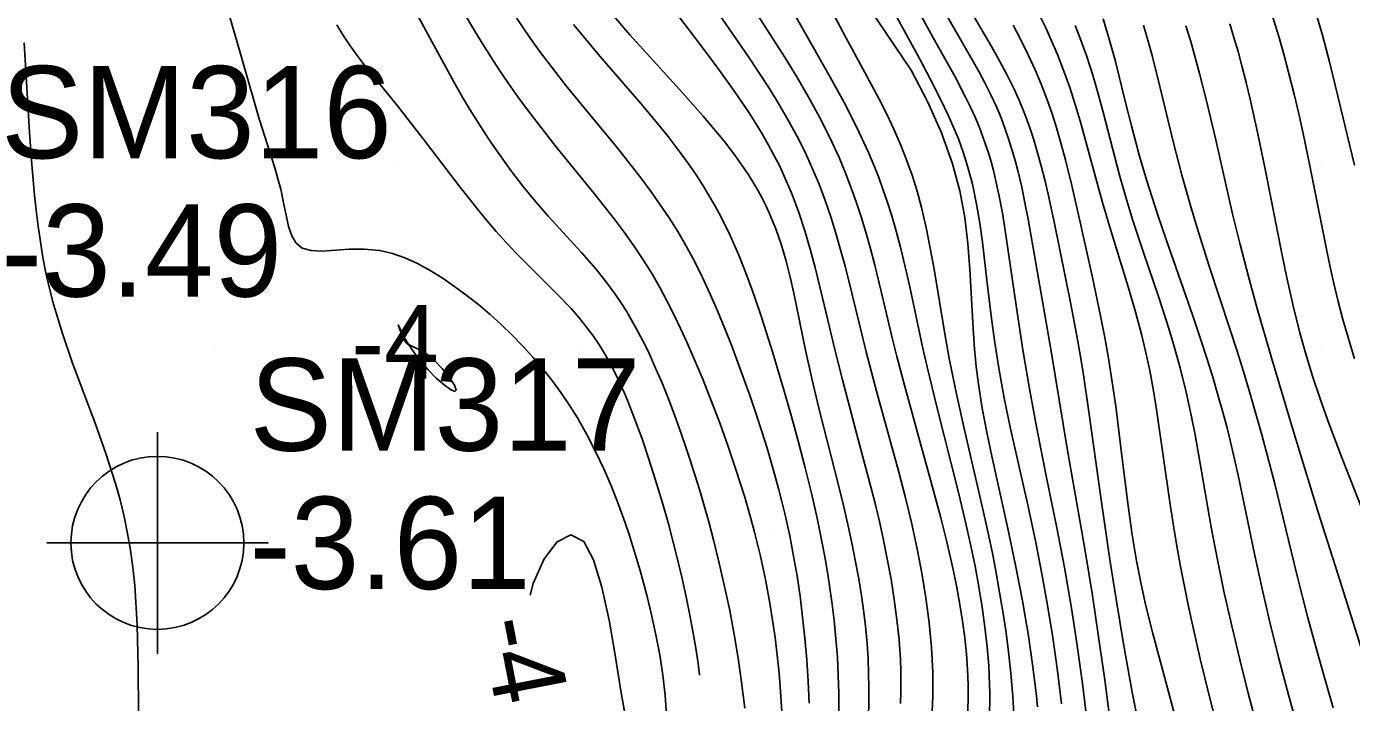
# Model space of a CAD drawing. Extents: x 2602990 to 2605851, y 618069 to 619180.
# Drawn here: x 2604154.9 to 2604190.81, y 618540.4 to 618558.72 of the extents above; entities that cross this region are included whole.
import ezdxf

# ---------------------------------------------------------------- set-up
doc = ezdxf.new("R2010")
doc.units = 0
for name, color, linetype in [('Default', 7, 'Continuous'), ('DTM Contours Major', 7, 'Continuous'), ('DTM Contours Minor', 7, 'Continuous'), ('DTM Contours Minor Text', 7, 'Continuous'), ('Exist DTM Breakline', 7, 'Continuous'), ('Exist DTM Regular Point Underwater CELL', 7, 'Continuous'), ('Exist DTM Regular Point Underwater Cogo Elevation', 7, 'Continuous'), ('Exist DTM Regular Point Underwater Cogo Number', 7, 'Continuous'), ('Exist DTM Scan Elevation Point', 7, 'Continuous')]:
    doc.layers.add(name, color=color, linetype=linetype)

# ---------------------------------------------------------------- blocks, each defined once
blk = doc.blocks.new('POINT_DISPLAY')
at = {"layer": 'Default'}
blk.add_line((0, 0), (0, 0), dxfattribs=at)

msp = doc.modelspace()

# ---------------------------------------------------------------- linework, layer by layer
at = {"layer": 'DTM Contours Major'}
for points in [[(2604176.642, 618559.288), (2604177.109, 618558.421), (2604177.795, 618557.158), (2604178.008, 618556.75), (2604178.213, 618556.343), (2604178.407, 618555.934), (2604178.587, 618555.523), (2604178.753, 618555.108), (2604178.902, 618554.686), (2604179.036, 618554.256), (2604179.155, 618553.816), (2604179.281, 618553.269), (2604179.393, 618552.708), (2604179.495, 618552.137), (2604179.785, 618550.391), (2604179.908, 618549.724), (2604180.112, 618548.72), (2604180.312, 618547.823), (2604180.84, 618545.551), (2604180.964, 618544.983), (2604181.076, 618544.444), (2604181.179, 618543.91), (2604181.274, 618543.381), (2604181.361, 618542.86), (2604181.438, 618542.348), (2604181.505, 618541.847), (2604181.579, 618541.195), (2604181.635, 618540.558), (2604181.672, 618539.934)], [(2604163.307, 618558.763), (2604163.474, 618558.489), (2604163.652, 618558.223), (2604163.836, 618557.967), (2604164.025, 618557.72), (2604164.955, 618556.57), (2604165.649, 618555.678), (2604166.647, 618554.371), (2604167.127, 618553.761), (2604167.376, 618553.457), (2604167.632, 618553.158), (2604167.895, 618552.865), (2604168.174, 618552.571), (2604168.738, 618552.006), (2604169.285, 618551.463), (2604169.657, 618551.073), (2604169.875, 618550.825), (2604170.08, 618550.573), (2604170.256, 618550.335), (2604170.408, 618550.11), (2604170.553, 618549.877), (2604170.723, 618549.575), (2604170.916, 618549.191), (2604171.102, 618548.779), (2604171.195, 618548.56), (2604171.389, 618548.068), (2604171.581, 618547.544), (2604171.769, 618546.993), (2604171.951, 618546.421), (2604172.127, 618545.835), (2604172.295, 618545.24), (2604172.427, 618544.745), (2604172.552, 618544.249), (2604172.67, 618543.754), (2604172.779, 618543.259), (2604172.88, 618542.767), (2604172.97, 618542.278), (2604173.039, 618541.867), (2604173.1, 618541.458), (2604173.139, 618541.141)], [(2604185.177, 618558.751), (2604185.294, 618558.345), (2604185.405, 618557.932), (2604185.616, 618557.093), (2604185.976, 618555.603), (2604186.213, 618554.688), (2604186.443, 618553.866), (2604186.615, 618553.293), (2604186.956, 618552.224), (2604187.515, 618550.527), (2604187.7, 618549.948), (2604187.881, 618549.366), (2604188.056, 618548.787), (2604188.222, 618548.216), (2604188.38, 618547.655), (2604188.529, 618547.11), (2604188.733, 618546.321), (2604189.33, 618543.862), (2604189.628, 618542.69), (2604189.948, 618541.516), (2604190.313, 618540.253)]]:
    msp.add_lwpolyline(points, dxfattribs=at)
at = {"layer": 'DTM Contours Minor'}
for points in [[(2604174.165, 618559.886), (2604175.139, 618558.379), (2604175.459, 618557.873), (2604175.776, 618557.353), (2604176.086, 618556.82), (2604176.384, 618556.276), (2604176.665, 618555.724), (2604176.924, 618555.165), (2604177.09, 618554.768), (2604177.244, 618554.367), (2604177.387, 618553.964), (2604177.521, 618553.557), (2604177.645, 618553.145), (2604177.763, 618552.729), (2604177.889, 618552.25), (2604178.127, 618551.274), (2604178.364, 618550.278), (2604178.488, 618549.774), (2604178.664, 618549.095), (2604179.035, 618547.74), (2604179.402, 618546.429), (2604179.679, 618545.402), (2604179.842, 618544.754), (2604180.012, 618544.001), (2604180.112, 618543.51), (2604180.195, 618543.051), (2604180.267, 618542.597), (2604180.327, 618542.15), (2604180.374, 618541.712), (2604180.406, 618541.287), (2604180.423, 618540.876), (2604180.423, 618540.459), (2604180.403, 618540.057)], [(2604166.436, 618559.627), (2604167.054, 618558.59), (2604167.267, 618558.241), (2604167.485, 618557.893), (2604167.71, 618557.546), (2604167.961, 618557.178), (2604168.218, 618556.814), (2604168.481, 618556.457), (2604168.747, 618556.105), (2604169.283, 618555.424), (2604170.288, 618554.189), (2604170.557, 618553.853), (2604170.826, 618553.506), (2604171.093, 618553.148), (2604171.356, 618552.778), (2604171.613, 618552.393), (2604171.862, 618551.993), (2604172.062, 618551.645), (2604172.256, 618551.286), (2604172.443, 618550.916), (2604172.626, 618550.537), (2604172.804, 618550.148), (2604172.978, 618549.75), (2604173.226, 618549.158), (2604173.466, 618548.554), (2604173.696, 618547.946), (2604173.914, 618547.339), (2604174.117, 618546.741), (2604174.364, 618545.961), (2604174.532, 618545.385), (2604174.633, 618545.009), (2604174.792, 618544.367), (2604174.929, 618543.73), (2604175.048, 618543.087), (2604175.122, 618542.627), (2604175.187, 618542.158), (2604175.245, 618541.681), (2604175.295, 618541.195), (2604175.338, 618540.699), (2604175.384, 618540.014)], [(2604175.344, 618559.714), (2604176.685, 618557.346), (2604177.057, 618556.66), (2604177.405, 618555.977), (2604177.72, 618555.299), (2604177.864, 618554.961), (2604177.997, 618554.624), (2604178.121, 618554.287), (2604178.237, 618553.951), (2604178.344, 618553.613), (2604178.444, 618553.274), (2604178.586, 618552.742), (2604178.716, 618552.205), (2604178.837, 618551.665), (2604179.187, 618550.037), (2604179.311, 618549.493), (2604179.574, 618548.411), (2604180.161, 618546.085), (2604180.333, 618545.365), (2604180.494, 618544.645), (2604180.607, 618544.09), (2604180.709, 618543.535), (2604180.799, 618542.984), (2604180.875, 618542.441), (2604180.935, 618541.908), (2604180.978, 618541.391), (2604181.002, 618540.891), (2604181.007, 618540.647), (2604181.007, 618540.407), (2604181.001, 618540.17)], [(2604165.45, 618559.109), (2604166.48, 618557.223), (2604166.729, 618556.787), (2604166.916, 618556.472), (2604167.104, 618556.168), (2604167.292, 618555.873), (2604167.481, 618555.587), (2604167.67, 618555.311), (2604168.024, 618554.819), (2604168.355, 618554.389), (2604168.691, 618553.978), (2604169.04, 618553.579), (2604169.942, 618552.595), (2604170.132, 618552.379), (2604170.32, 618552.158), (2604170.503, 618551.931), (2604170.682, 618551.699), (2604170.856, 618551.46), (2604171.023, 618551.213), (2604171.159, 618551), (2604171.29, 618550.78), (2604171.417, 618550.553), (2604171.542, 618550.32), (2604171.663, 618550.08), (2604171.782, 618549.834), (2604171.951, 618549.462), (2604172.116, 618549.075), (2604172.278, 618548.675), (2604172.436, 618548.262), (2604172.591, 618547.837), (2604172.742, 618547.401), (2604172.88, 618546.989), (2604173.014, 618546.568), (2604173.146, 618546.139), (2604173.274, 618545.701), (2604173.398, 618545.255), (2604173.519, 618544.801), (2604173.675, 618544.174), (2604173.821, 618543.536), (2604173.957, 618542.891), (2604174.08, 618542.242), (2604174.189, 618541.594), (2604174.282, 618540.951), (2604174.366, 618540.246)], [(2604168.033, 618559.167), (2604168.392, 618558.63), (2604168.578, 618558.363), (2604168.804, 618558.051), (2604169.036, 618557.74), (2604169.518, 618557.122), (2604170.018, 618556.507), (2604170.889, 618555.453), (2604171.323, 618554.909), (2604171.579, 618554.577), (2604171.831, 618554.236), (2604172.077, 618553.887), (2604172.317, 618553.529), (2604172.549, 618553.161), (2604172.771, 618552.782), (2604173.002, 618552.355), (2604173.221, 618551.915), (2604173.429, 618551.466), (2604173.628, 618551.01), (2604173.818, 618550.548), (2604174.002, 618550.083), (2604174.18, 618549.613), (2604174.352, 618549.143), (2604174.518, 618548.675), (2604174.676, 618548.208), (2604174.826, 618547.745), (2604174.969, 618547.287), (2604175.181, 618546.561), (2604175.279, 618546.201), (2604175.371, 618545.842), (2604175.458, 618545.483), (2604175.584, 618544.911), (2604175.709, 618544.266), (2604175.783, 618543.826), (2604175.864, 618543.275), (2604175.935, 618542.711), (2604175.996, 618542.136), (2604176.046, 618541.553), (2604176.085, 618540.966), (2604176.112, 618540.376)], [(2604170.6, 618559.249), (2604171.253, 618558.494), (2604172.602, 618557.006), (2604173.24, 618556.29), (2604173.814, 618555.602), (2604174.098, 618555.232), (2604174.354, 618554.871), (2604174.487, 618554.667), (2604174.612, 618554.465), (2604174.727, 618554.265), (2604174.835, 618554.066), (2604174.934, 618553.868), (2604175.026, 618553.67), (2604175.207, 618553.232), (2604175.359, 618552.795), (2604175.487, 618552.358), (2604175.598, 618551.924), (2604175.694, 618551.493), (2604176.011, 618549.943), (2604176.183, 618549.175), (2604176.378, 618548.372), (2604176.918, 618546.251), (2604177.053, 618545.697), (2604177.18, 618545.14), (2604177.279, 618544.676), (2604177.371, 618544.213), (2604177.454, 618543.752), (2604177.528, 618543.293), (2604177.591, 618542.837), (2604177.643, 618542.386), (2604177.68, 618541.983), (2604177.707, 618541.583), (2604177.724, 618541.186), (2604177.732, 618540.792), (2604177.73, 618540.401), (2604177.719, 618540.011)], [(2604172.262, 618559.405), (2604173.18, 618558.195), (2604173.636, 618557.588), (2604174.074, 618556.983), (2604174.482, 618556.383), (2604174.665, 618556.094), (2604174.839, 618555.807), (2604175.003, 618555.521), (2604175.158, 618555.234), (2604175.303, 618554.948), (2604175.438, 618554.66), (2604175.647, 618554.168), (2604175.831, 618553.673), (2604175.995, 618553.177), (2604176.141, 618552.683), (2604176.274, 618552.191), (2604176.467, 618551.405), (2604176.813, 618549.931), (2604177.012, 618549.142), (2604177.442, 618547.529), (2604177.792, 618546.207), (2604177.905, 618545.756), (2604178.014, 618545.301), (2604178.117, 618544.84), (2604178.23, 618544.294), (2604178.331, 618543.743), (2604178.419, 618543.192), (2604178.491, 618542.643), (2604178.547, 618542.099), (2604178.583, 618541.561), (2604178.594, 618541.259), (2604178.599, 618540.96), (2604178.597, 618540.663), (2604178.588, 618540.369)], [(2604173.437, 618559.383), (2604174.445, 618557.923), (2604174.766, 618557.443), (2604175.041, 618557.016), (2604175.303, 618556.59), (2604175.55, 618556.164), (2604175.783, 618555.738), (2604175.999, 618555.31), (2604176.197, 618554.88), (2604176.38, 618554.442), (2604176.547, 618554.002), (2604176.698, 618553.559), (2604176.837, 618553.113), (2604176.965, 618552.667), (2604177.085, 618552.219), (2604177.276, 618551.453), (2604177.654, 618549.899), (2604177.935, 618548.839), (2604178.531, 618546.671), (2604178.712, 618545.977), (2604178.882, 618545.275), (2604179.04, 618544.559), (2604179.167, 618543.901), (2604179.276, 618543.233), (2604179.364, 618542.56), (2604179.427, 618541.886), (2604179.462, 618541.217), (2604179.465, 618540.558), (2604179.449, 618540.158)], [(2604177.743, 618559.205), (2604178.874, 618557.535), (2604179.32, 618556.686), (2604179.697, 618555.839), (2604180, 618555), (2604180.195, 618554.265), (2604180.329, 618553.542), (2604180.415, 618552.835), (2604180.469, 618552.143), (2604180.552, 618550.533), (2604180.592, 618549.982), (2604180.64, 618549.503), (2604180.702, 618549.022), (2604180.804, 618548.377), (2604180.925, 618547.726), (2604181.061, 618547.07), (2604181.496, 618545.11), (2604181.705, 618544.12), (2604181.892, 618543.151), (2604181.976, 618542.675), (2604182.053, 618542.205), (2604182.167, 618541.423), (2604182.261, 618540.656), (2604182.3, 618540.277)], [(2604179.008, 618559.256), (2604179.467, 618558.431), (2604180.066, 618557.356), (2604180.352, 618556.807), (2604180.485, 618556.533), (2604180.609, 618556.259), (2604180.725, 618555.983), (2604180.813, 618555.755), (2604180.894, 618555.524), (2604180.97, 618555.291), (2604181.04, 618555.055), (2604181.105, 618554.815), (2604181.165, 618554.571), (2604181.263, 618554.119), (2604181.349, 618553.657), (2604181.425, 618553.187), (2604181.718, 618551.156), (2604181.907, 618549.954), (2604182.083, 618548.896), (2604182.279, 618547.824), (2604182.548, 618546.493), (2604182.827, 618545.13), (2604183.03, 618544.055), (2604183.219, 618542.95), (2604183.375, 618541.94), (2604183.519, 618540.907), (2604183.648, 618539.863)], [(2604179.698, 618559.263), (2604180.167, 618558.449), (2604180.533, 618557.818), (2604180.71, 618557.5), (2604180.882, 618557.178), (2604181.045, 618556.852), (2604181.197, 618556.519), (2604181.312, 618556.242), (2604181.418, 618555.96), (2604181.517, 618555.673), (2604181.609, 618555.381), (2604181.695, 618555.083), (2604181.774, 618554.78), (2604181.872, 618554.362), (2604181.961, 618553.935), (2604182.045, 618553.501), (2604182.674, 618549.918), (2604183.105, 618547.28), (2604183.592, 618544.503), (2604183.788, 618543.294), (2604183.956, 618542.18), (2604184.122, 618541.01), (2604184.281, 618539.805)], [(2604180.374, 618559.333), (2604181.051, 618558.177), (2604181.27, 618557.79), (2604181.479, 618557.4), (2604181.674, 618557.003), (2604181.82, 618556.673), (2604181.956, 618556.338), (2604182.081, 618555.997), (2604182.197, 618555.65), (2604182.304, 618555.298), (2604182.403, 618554.94), (2604182.501, 618554.559), (2604182.592, 618554.172), (2604182.763, 618553.382), (2604183.198, 618551.239), (2604183.37, 618550.334), (2604183.451, 618549.878), (2604183.538, 618549.342), (2604183.695, 618548.274), (2604184.022, 618545.891), (2604184.271, 618544.212), (2604184.43, 618543.195), (2604184.633, 618541.983), (2604184.868, 618540.681), (2604185, 618540)], [(2604182.338, 618559.063), (2604182.515, 618558.697), (2604182.683, 618558.329), (2604182.84, 618557.959), (2604183.014, 618557.511), (2604183.173, 618557.061), (2604183.318, 618556.609), (2604183.454, 618556.159), (2604183.703, 618555.269), (2604184.064, 618553.947), (2604184.26, 618553.279), (2604184.759, 618551.665), (2604184.941, 618551.045), (2604185.121, 618550.379), (2604185.23, 618549.923), (2604185.341, 618549.397), (2604185.444, 618548.844), (2604185.535, 618548.279), (2604185.709, 618547.079), (2604185.886, 618545.824), (2604185.984, 618545.189), (2604186.077, 618544.635), (2604186.177, 618544.085), (2604186.282, 618543.539), (2604186.392, 618543), (2604186.506, 618542.469), (2604186.709, 618541.583), (2604186.97, 618540.516), (2604187.27, 618539.362)], [(2604189.809, 618559.217), (2604190.023, 618558.481), (2604190.212, 618557.762), (2604190.452, 618556.793), (2604190.893, 618554.963)], [(2604160.408, 618558.97), (2604160.584, 618558.387), (2604161.057, 618556.725), (2604161.207, 618556.218), (2604161.627, 618554.886), (2604161.714, 618554.59), (2604161.788, 618554.306), (2604161.868, 618553.939), (2604161.935, 618553.601), (2604162.004, 618553.3), (2604162.089, 618553.046), (2604162.207, 618552.847), (2604162.371, 618552.712), (2604162.611, 618552.644), (2604162.91, 618552.633), (2604163.642, 618552.681), (2604164.052, 618552.688), (2604164.476, 618552.649), (2604164.815, 618552.57), (2604165.155, 618552.45), (2604165.498, 618552.294), (2604165.842, 618552.105), (2604166.188, 618551.888), (2604166.535, 618551.647), (2604166.845, 618551.416), (2604167.154, 618551.171), (2604167.462, 618550.912), (2604167.766, 618550.638), (2604168.064, 618550.351), (2604168.355, 618550.052), (2604168.624, 618549.756), (2604168.885, 618549.448), (2604169.136, 618549.13), (2604169.378, 618548.8), (2604169.609, 618548.46), (2604169.829, 618548.109), (2604170.083, 618547.664), (2604170.321, 618547.204), (2604170.543, 618546.733), (2604170.75, 618546.252), (2604170.943, 618545.764), (2604171.122, 618545.27), (2604171.232, 618544.948), (2604171.336, 618544.625), (2604171.532, 618543.972), (2604171.71, 618543.309), (2604171.84, 618542.772), (2604171.958, 618542.23), (2604172.06, 618541.684), (2604172.143, 618541.138), (2604172.205, 618540.593), (2604172.243, 618540.052)], [(2604169.721, 618558.777), (2604170.073, 618558.346), (2604170.444, 618557.908), (2604171.548, 618556.633), (2604171.923, 618556.188), (2604172.29, 618555.733), (2604172.644, 618555.268), (2604172.839, 618554.997), (2604173.028, 618554.722), (2604173.21, 618554.443), (2604173.384, 618554.159), (2604173.552, 618553.868), (2604173.713, 618553.571), (2604173.966, 618553.055), (2604174.201, 618552.519), (2604174.421, 618551.966), (2604174.628, 618551.398), (2604174.825, 618550.817), (2604175.124, 618549.876), (2604175.435, 618548.839), (2604175.634, 618548.146), (2604175.825, 618547.45), (2604176.005, 618546.756), (2604176.173, 618546.07), (2604176.326, 618545.396), (2604176.485, 618544.622), (2604176.555, 618544.242), (2604176.618, 618543.867), (2604176.676, 618543.495), (2604176.728, 618543.125), (2604176.788, 618542.623), (2604176.837, 618542.124), (2604176.875, 618541.629), (2604176.9, 618541.137), (2604176.915, 618540.649), (2604176.918, 618540.164)], [(2604178.491, 618558.968), (2604179.107, 618557.833), (2604179.4, 618557.283), (2604179.673, 618556.749), (2604179.882, 618556.312), (2604180.069, 618555.884), (2604180.155, 618555.671), (2604180.295, 618555.285), (2604180.406, 618554.936), (2604180.502, 618554.584), (2604180.545, 618554.405), (2604180.65, 618553.903), (2604180.737, 618553.392), (2604180.809, 618552.876), (2604180.93, 618551.843), (2604181.043, 618550.879), (2604181.134, 618550.205), (2604181.252, 618549.455), (2604181.398, 618548.649), (2604181.561, 618547.861), (2604182.044, 618545.711), (2604182.252, 618544.736), (2604182.42, 618543.884), (2604182.572, 618543.032), (2604182.713, 618542.155), (2604182.841, 618541.254), (2604182.95, 618540.356)], [(2604181.638, 618558.754), (2604181.849, 618558.355), (2604182.05, 618557.953), (2604182.238, 618557.547), (2604182.403, 618557.154), (2604182.555, 618556.755), (2604182.694, 618556.351), (2604182.824, 618555.942), (2604182.944, 618555.527), (2604183.057, 618555.107), (2604183.23, 618554.41), (2604183.477, 618553.33), (2604183.791, 618551.915), (2604184.019, 618550.835), (2604184.125, 618550.285), (2604184.224, 618549.731), (2604184.327, 618549.077), (2604184.419, 618548.425), (2604184.579, 618547.157), (2604184.754, 618545.723), (2604184.864, 618544.943), (2604184.982, 618544.239), (2604185.108, 618543.604), (2604185.239, 618543.018), (2604185.426, 618542.264), (2604185.784, 618540.924), (2604186.288, 618539.068)], [(2604183.323, 618558.744), (2604183.452, 618558.418), (2604183.634, 618557.908), (2604183.797, 618557.399), (2604183.945, 618556.895), (2604184.08, 618556.399), (2604184.524, 618554.685), (2604184.709, 618554.03), (2604184.886, 618553.458), (2604185.17, 618552.595), (2604185.585, 618551.375), (2604185.858, 618550.535), (2604185.988, 618550.109), (2604186.167, 618549.465), (2604186.33, 618548.808), (2604186.478, 618548.135), (2604186.573, 618547.653), (2604186.749, 618546.666), (2604187.01, 618545.153), (2604187.178, 618544.263), (2604187.363, 618543.37), (2604187.564, 618542.471), (2604187.782, 618541.561), (2604188.014, 618540.645), (2604188.258, 618539.726)], [(2604184.076, 618558.928), (2604184.244, 618558.375), (2604184.401, 618557.805), (2604184.698, 618556.626), (2604184.848, 618556.024), (2604185.066, 618555.204), (2604185.26, 618554.539), (2604185.55, 618553.632), (2604185.785, 618552.944), (2604186.511, 618550.875), (2604186.74, 618550.199), (2604186.9, 618549.704), (2604187.051, 618549.217), (2604187.192, 618548.737), (2604187.324, 618548.266), (2604187.447, 618547.802), (2604187.56, 618547.345), (2604187.738, 618546.562), (2604188.19, 618544.385), (2604188.408, 618543.393), (2604188.601, 618542.574), (2604188.845, 618541.592), (2604189.105, 618540.602), (2604189.482, 618539.243)], [(2604186.323, 618558.739), (2604186.452, 618558.314), (2604186.575, 618557.882), (2604186.692, 618557.445), (2604186.889, 618556.668), (2604187.13, 618555.647), (2604187.58, 618553.678), (2604187.79, 618552.806), (2604188.015, 618551.94), (2604188.255, 618551.077), (2604188.645, 618549.74), (2604189.24, 618547.741), (2604189.899, 618545.586), (2604190.491, 618543.711), (2604191.364, 618540.953)], [(2604187.512, 618558.795), (2604187.625, 618558.422), (2604187.735, 618558.041), (2604187.84, 618557.651), (2604187.954, 618557.204), (2604188.065, 618556.747), (2604188.275, 618555.811), (2604188.474, 618554.851), (2604188.93, 618552.517), (2604189.047, 618551.952), (2604189.227, 618551.149), (2604189.413, 618550.413), (2604189.546, 618549.935), (2604189.748, 618549.266), (2604189.967, 618548.603), (2604190.205, 618547.936), (2604190.558, 618547.009), (2604191.304, 618545.105)], [(2604188.659, 618559.022), (2604188.837, 618558.446), (2604188.984, 618557.934), (2604189.123, 618557.412), (2604189.255, 618556.885), (2604189.38, 618556.353), (2604189.499, 618555.82), (2604189.683, 618554.942), (2604190.121, 618552.731), (2604190.225, 618552.243), (2604190.334, 618551.754), (2604190.452, 618551.266), (2604190.579, 618550.777), (2604190.716, 618550.289), (2604190.896, 618549.707)], [(2604154.836, 618558.277), (2604154.979, 618555.85), (2604155.042, 618554.977), (2604155.118, 618554.143), (2604155.161, 618553.737), (2604155.214, 618553.308), (2604155.274, 618552.884), (2604155.344, 618552.461), (2604155.425, 618552.039), (2604155.52, 618551.616), (2604155.63, 618551.189), (2604155.87, 618550.4), (2604156.149, 618549.597), (2604156.756, 618547.966), (2604157.048, 618547.147), (2604157.308, 618546.332), (2604157.433, 618545.885), (2604157.543, 618545.436), (2604157.638, 618544.981), (2604157.716, 618544.527), (2604157.782, 618544.058), (2604157.833, 618543.571), (2604157.902, 618542.503), (2604157.929, 618541.348), (2604157.931, 618540.117)], [(2604165.17, 618550.17), (2604165.131, 618550.224), (2604165.096, 618550.289), (2604165.04, 618550.432), (2604164.976, 618550.63), (2604165.041, 618550.483), (2604165.164, 618550.257), (2604165.246, 618550.121), (2604165.34, 618549.976), (2604165.444, 618549.828), (2604165.556, 618549.679), (2604165.779, 618549.419), (2604166.005, 618549.19), (2604166.215, 618549.007), (2604166.389, 618548.882), (2604166.507, 618548.829), (2604166.548, 618548.864), (2604166.497, 618548.999), (2604166.362, 618549.207), (2604166.168, 618549.449), (2604165.937, 618549.687), (2604165.692, 618549.883), (2604165.349, 618550.05), (2604165.254, 618550.097), (2604165.211, 618550.129), (2604165.17, 618550.17)], [(2604171.136, 618540), (2604171.002, 618540.767), (2604170.854, 618541.675), (2604170.687, 618542.625), (2604170.493, 618543.52), (2604170.266, 618544.265), (2604170, 618544.762), (2604169.649, 618544.94), (2604169.278, 618544.754), (2604168.925, 618544.287), (2604168.629, 618543.619), (2604168.548, 618543.302)]]:
    msp.add_lwpolyline(points, dxfattribs=at)
at = {"layer": 'Exist DTM Breakline'}
msp.add_spline([(2604056.195, 618608.101), (2604070.612, 618564.846), (2604060.948, 618498.617), (2604052.223, 618447.183), (2604051.568, 618445.166), (2604051.779, 618438.355), (2604056.316, 618420.051), (2604056.045, 618414.227), (2604060.112, 618404.174), (2604065.814, 618393.977), (2604079.591, 618374.932), (2604102.645, 618354.376), (2604129.573, 618330.438), (2604185.644, 618288.739), (2604229.181, 618260.22), (2604259.941, 618240.43), (2604275.412, 618231.212), (2604276.014, 618212.47)], degree=3, dxfattribs=at)
at = {"layer": 'Exist DTM Regular Point Underwater CELL'}
msp.add_lwpolyline([(2604158.446, 618547.722), (2604158.446, 618541.722), (2604158.446, 618544.722), (2604161.446, 618544.722), (2604155.446, 618544.722)], dxfattribs=at)
msp.add_circle((2604158.446, 618544.722), 2.344, dxfattribs=at)

# ---------------------------------------------------------------- block references
at = {"layer": 'Exist DTM Scan Elevation Point', "xscale": 1.3123333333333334, "yscale": 1.3123333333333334}
for p in [(2604160, 618555), (2604165, 618555), (2604170, 618555), (2604175, 618555), (2604180, 618555), (2604185, 618555), (2604190, 618555), (2604160, 618550), (2604165, 618550), (2604170, 618550), (2604175, 618550), (2604180, 618550), (2604185, 618550), (2604190, 618550), (2604165, 618545), (2604170, 618545), (2604175, 618545), (2604180, 618545), (2604185, 618545), (2604190, 618545)]:
    msp.add_blockref('POINT_DISPLAY', p, dxfattribs=at)

# ---------------------------------------------------------------- texts
at = {"layer": 'DTM Contours Minor Text'}
msp.add_text('-4', height=2, dxfattribs=at).set_placement((2604163.698, 618549.17))
msp.add_text('-4', height=2, rotation=281.0428, dxfattribs=at).set_placement((2604167.177, 618542.577))
at = {"layer": 'Exist DTM Regular Point Underwater Cogo Elevation'}
for s, p in [('-3.49', (2604154.209, 618551.398)), ('-3.61', (2604160.946, 618543.472))]:
    msp.add_text(s, height=2.5, dxfattribs=at).set_placement(p)
at = {"layer": 'Exist DTM Regular Point Underwater Cogo Number'}
for s, p in [('SM316', (2604154.209, 618555.148)), ('SM317', (2604160.946, 618547.222))]:
    msp.add_text(s, height=2.5, dxfattribs=at).set_placement(p)

doc.saveas('drawing.dxf')
